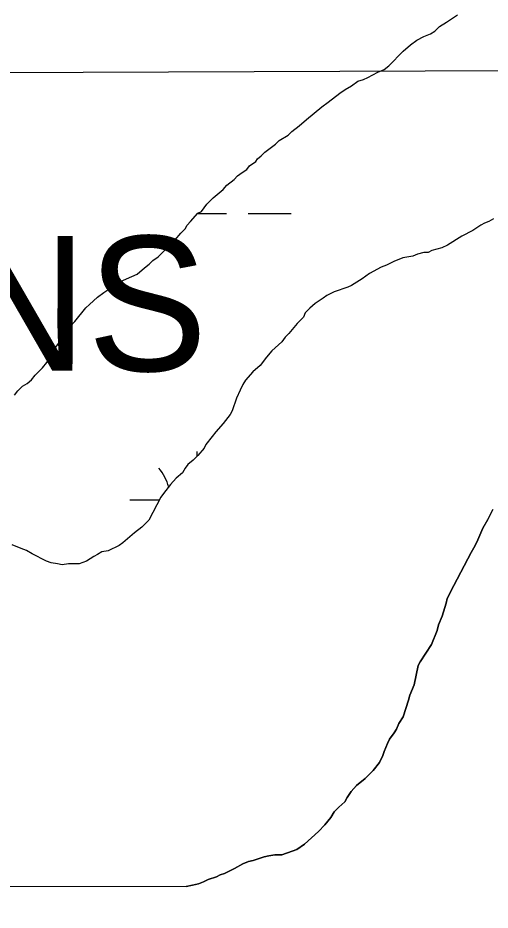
# Model space of a CAD drawing. Extents: x 3172297 to 3210190, y 958463 to 983887.
# Drawn here: x 3190887 to 3191237, y 963866 to 964528 of the extents above; entities that cross this region are included whole.
import ezdxf

# ---------------------------------------------------------------- set-up
doc = ezdxf.new("R2010")
doc.units = 0
for name, color, linetype in [('V-SITE-VEGE', 7, 'Continuous'), ('V-TOPO-BNDY', 7, 'Continuous'), ('V-TOPO-GNAM-IDEN', 7, 'Continuous'), ('V-TOPO-SHOR', 7, 'Continuous'), ('V-WETL-SWMP', 7, 'Continuous')]:
    doc.layers.add(name, color=color, linetype=linetype)

msp = doc.modelspace()

# ---------------------------------------------------------------- linework, layer by layer
at = {"layer": 'V-SITE-VEGE'}
for p, q in [((3191235.73, 964156.02), (3191239.5, 964163.27)), ((3191231.96, 964149.47), (3191235.73, 964156.02)), ((3191227.52, 964139.12), (3191231.96, 964149.47)), ((3191223.41, 964131.53), (3191225.47, 964134.98)), ((3191225.47, 964134.98), (3191227.52, 964139.12)), ((3191210.4, 964107.03), (3191223.41, 964131.53)), ((3191205.61, 964097.37), (3191210.4, 964107.03)), ((3191201.87, 964084.27), (3191204.94, 964093.92)), ((3191204.94, 964093.92), (3191205.61, 964097.37)), ((3191199.13, 964077.72), (3191201.87, 964084.27)), ((3191198.11, 964073.58), (3191199.13, 964077.72)), ((3191194.01, 964063.23), (3191198.11, 964073.58)), ((3191185.44, 964050.46), (3191194.01, 964063.23)), ((3191181.02, 964033.22), (3191184.07, 964047.7)), ((3191184.07, 964047.7), (3191185.44, 964050.46)), ((3191177.95, 964025.64), (3191181.02, 964033.22)), ((3191172.83, 964009.43), (3191176.92, 964021.84)), ((3191176.92, 964021.84), (3191177.95, 964025.64)), ((3191169.75, 964004.6), (3191172.83, 964009.43)), ((3191168.04, 964000.46), (3191169.75, 964004.6)), ((3191162.9, 963992.86), (3191166.33, 963997.7)), ((3191166.33, 963997.7), (3191168.04, 964000.46)), ((3191158.79, 963983.9), (3191161.19, 963989.76)), ((3191161.19, 963989.76), (3191162.9, 963992.86)), ((3191157.77, 963980.79), (3191158.79, 963983.9)), ((3191150.57, 963969.75), (3191155.38, 963975.62)), ((3191155.38, 963975.62), (3191157.77, 963980.79)), ((3191144.74, 963963.87), (3191150.57, 963969.75)), ((3191138.21, 963958.68), (3191144.74, 963963.87)), ((3191134.43, 963954.2), (3191138.21, 963958.68)), ((3191129.64, 963946.6), (3191131.35, 963949.71)), ((3191131.35, 963949.71), (3191134.43, 963954.2)), ((3191121.74, 963939), (3191125.17, 963942.46)), ((3191125.17, 963942.46), (3191129.64, 963946.6)), ((3191114.88, 963929.33), (3191119.34, 963934.86)), ((3191119.34, 963934.86), (3191121.74, 963939)), ((3191110.08, 963924.49), (3191114.88, 963929.33)), ((3191099.77, 963915.16), (3191110.08, 963924.49)), ((3191093.93, 963911.01), (3191099.77, 963915.16)), ((3191082.92, 963907.18), (3191090.49, 963909.96)), ((3191090.49, 963909.96), (3191093.93, 963911.01)), ((3191054.01, 963900.54), (3191058.14, 963902.28)), ((3191058.14, 963902.28), (3191061.58, 963902.98)), ((3191061.58, 963902.98), (3191069.84, 963905.76)), ((3191069.84, 963905.76), (3191073.28, 963906.46)), ((3191073.28, 963906.46), (3191077.75, 963907.17)), ((3191077.75, 963907.17), (3191082.92, 963907.18)), ((3191040.26, 963893.27), (3191047.82, 963897.08)), ((3191047.82, 963897.08), (3191054.01, 963900.54)), ((3191024.77, 963887.02), (3191028.21, 963888.75)), ((3191028.21, 963888.75), (3191034.41, 963890.84)), ((3191034.41, 963890.84), (3191037.16, 963892.22)), ((3191037.16, 963892.22), (3191040.26, 963893.27)), ((3190782.99, 963884.26), (3191012, 963883.69)), ((3191012, 963883.69), (3191016.52, 963884.58)), ((3191016.52, 963884.58), (3191020.99, 963885.63)), ((3191020.99, 963885.63), (3191024.77, 963887.02))]:
    msp.add_line(p, q, dxfattribs=at)
at = {"layer": 'V-TOPO-BNDY'}
msp.add_lwpolyline([(3186048.77, 963895.97), (3186249.57, 964469.98), (3198733.3, 964517.56), (3198114.71, 963866.13)], dxfattribs=at)
at = {"layer": 'V-TOPO-SHOR'}
for points in [[(3191239.5, 964163.27), (3191235.73, 964156.02), (3191231.96, 964149.47), (3191227.52, 964139.12), (3191225.47, 964134.98), (3191223.41, 964131.53), (3191210.4, 964107.03), (3191205.61, 964097.37), (3191204.94, 964093.93)], [(3191204.94, 964093.93), (3191201.87, 964084.27), (3191199.13, 964077.72), (3191198.11, 964073.58), (3191194.01, 964063.23), (3191185.44, 964050.46), (3191184.07, 964047.7), (3191181.02, 964033.22), (3191177.95, 964025.64), (3191176.92, 964021.84), (3191172.83, 964009.43), (3191169.75, 964004.6), (3191168.04, 964000.46), (3191166.33, 963997.7), (3191162.9, 963992.86), (3191161.19, 963989.76), (3191158.79, 963983.9), (3191157.77, 963980.79), (3191155.38, 963975.62), (3191150.57, 963969.75), (3191144.74, 963963.87), (3191138.21, 963958.68), (3191134.43, 963954.2), (3191131.35, 963949.71), (3191129.64, 963946.6), (3191125.17, 963942.46), (3191121.74, 963939), (3191119.34, 963934.86), (3191114.88, 963929.33), (3191110.08, 963924.49), (3191099.77, 963915.16), (3191093.93, 963911.01), (3191090.49, 963909.96), (3191082.92, 963907.18), (3191077.75, 963907.17), (3191073.28, 963906.46), (3191069.84, 963905.76), (3191061.58, 963902.98), (3191058.14, 963902.28), (3191054.01, 963900.54), (3191047.82, 963897.08), (3191040.25, 963893.27), (3191037.16, 963892.22), (3191034.41, 963890.84), (3191028.21, 963888.75), (3191024.77, 963887.02), (3191020.99, 963885.63), (3191016.52, 963884.58), (3191012, 963883.69)]]:
    msp.add_lwpolyline(points, dxfattribs=at)
at = {"layer": 'V-WETL-SWMP'}
for p, q in [((3191020.55, 964383.02), (3191041.81, 964382.97)), ((3191057.81, 964382.93), (3191089.81, 964382.85)), ((3191020.21, 964203.13), (3191020.21, 964206.41)), ((3190970.13, 964170.54), (3190992.04, 964170.48))]:
    msp.add_line(p, q, dxfattribs=at)
for points in [[(3190887.15, 964251.45), (3190890.5, 964254.83), (3190893.86, 964256.86), (3190897.21, 964259.56), (3190899.89, 964262.93), (3190905.26, 964268.33), (3190908.61, 964272.38), (3190911.29, 964276.42), (3190913.29, 964281.14), (3190917.31, 964286.54), (3190918.64, 964289.23), (3190921.32, 964292.6), (3190923.33, 964295.97), (3190926.01, 964299.35), (3190929.37, 964302.72), (3190937.41, 964312.84), (3190940.09, 964315.54), (3190946.13, 964320.94), (3190950.83, 964324.32), (3190956.87, 964328.38), (3190961.57, 964331.76), (3190975.68, 964337.86), (3190981.04, 964342.58), (3190984.4, 964345.29), (3190987.08, 964347.99), (3190991.11, 964350.69), (3191003.85, 964363.52), (3191007.87, 964368.24), (3191011.22, 964371.61), (3191012.56, 964374.31), (3191015.24, 964377.01), (3191020.61, 964383.08), (3191023.29, 964384.44), (3191027.31, 964389.83), (3191032.01, 964394.56), (3191039.39, 964400.64), (3191042.07, 964404.01), (3191047.44, 964408.06), (3191050.12, 964410.76), (3191053.47, 964413.46), (3191056.83, 964415.49), (3191058.84, 964418.19), (3191063.54, 964421.57), (3191064.88, 964423.59), (3191067.56, 964425.62), (3191070.25, 964428.32), (3191078.3, 964434.4), (3191080.98, 964437.1), (3191087.7, 964441.16), (3191090.38, 964443.86), (3191095.75, 964447.92), (3191101.12, 964452.64), (3191112.52, 964462.1), (3191117.22, 964465.48), (3191125.95, 964472.23), (3191129.97, 964474.94), (3191134.68, 964477.65), (3191139.37, 964481.03), (3191143.41, 964482.38), (3191146.77, 964483.74), (3191154.15, 964487.8), (3191158.86, 964489.83), (3191162.21, 964492.54), (3191172.94, 964503.34), (3191178.31, 964508.06), (3191183.01, 964511.44), (3191188.38, 964514.15), (3191193.08, 964516.19), (3191196.44, 964518.21), (3191199.79, 964521.59), (3191205.17, 964524.97), (3191213.22, 964530.38)], [(3191239.95, 964379.08), (3191236.6, 964377.06), (3191233.24, 964375.7), (3191230.55, 964374.34), (3191224.51, 964370.29), (3191216.45, 964366.23), (3191205.7, 964359.46), (3191201.67, 964357.43), (3191194.28, 964355.39), (3191191.59, 964354.03), (3191188.23, 964354.02), (3191183.52, 964352.66), (3191180.16, 964351.31), (3191172.77, 964349.94), (3191166.05, 964347.22), (3191160.67, 964344.52), (3191156.64, 964343.16), (3191147.91, 964338.42), (3191142.54, 964334.36), (3191134.48, 964329.63), (3191131.8, 964328.27), (3191121.71, 964324.88), (3191116.34, 964322.17), (3191113.66, 964320.14), (3191107.62, 964316.08), (3191103.59, 964312.71), (3191100.24, 964309.33), (3191098.9, 964305.96), (3191094.21, 964301.24), (3191088.18, 964293.82), (3191085.49, 964291.12), (3191082.81, 964287.75), (3191075.44, 964280.99), (3191071.41, 964276.27), (3191066.72, 964270.2), (3191061.36, 964265.47), (3191055.99, 964259.4), (3191053.99, 964256.03), (3191051.98, 964251.99), (3191049.31, 964245.92), (3191045.98, 964236.49), (3191044.64, 964233.8), (3191039.28, 964227.05), (3191033.92, 964220.98), (3191031.23, 964217.61), (3191026.54, 964211.54), (3191025.21, 964208.84), (3191020.52, 964203.44), (3191017.16, 964200.07), (3191013.14, 964196.69), (3191011.13, 964193.99), (3191009.12, 964190.62), (3191004.42, 964186.57), (3191000.4, 964181.85), (3190995.04, 964175.1), (3190993.03, 964172.4), (3190984.34, 964155.56), (3190978.98, 964150.16), (3190973.61, 964146.1), (3190964.88, 964138.67), (3190962.2, 964136.65), (3190954.14, 964132.58), (3190949.43, 964131.9), (3190946.07, 964129.86), (3190943.39, 964128.51), (3190938.02, 964125.13), (3190932.64, 964123.09), (3190924.57, 964123.07), (3190919.86, 964122.38), (3190916.49, 964123.04), (3190911.78, 964123.7), (3190908.41, 964125.03), (3190897.63, 964130.38), (3190893.58, 964133.06), (3190889.54, 964134.39), (3190882.81, 964137.06)], [(3190884.46, 964248.08), (3190887.15, 964251.45)]]:
    msp.add_lwpolyline(points, dxfattribs=at)
msp.add_arc((3190964.88, 964171.03), 35.25, 14.80515, 40.63016, dxfattribs=at)

# ---------------------------------------------------------------- texts
at = {"layer": 'V-TOPO-GNAM-IDEN'}
msp.add_text('ORLEANS', height=100, rotation=359.85832, dxfattribs=at).set_placement((3190388.58, 964267.61))

doc.saveas('drawing.dxf')
